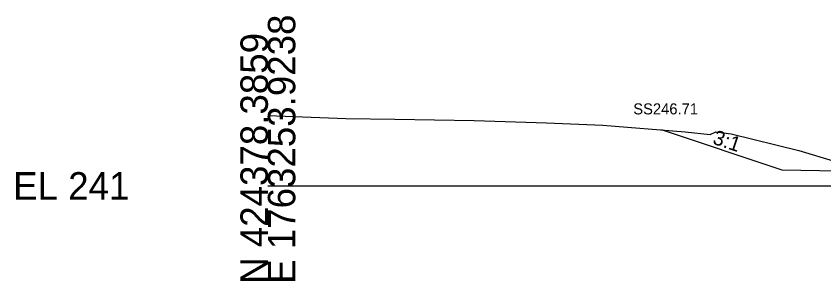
# Model space of a CAD drawing. Extents: x -26 to 3203, y -11010 to 4024.
# Drawn here: x 1974.3 to 2056.7, y -3009.7 to -2982.7 of the extents above; entities that cross this region are included whole.
import ezdxf

# ---------------------------------------------------------------- set-up
doc = ezdxf.new("R2010")
doc.units = 0
for name, color, linetype in [('Default', 7, 'Continuous'), ('Exist Cross Section Cell', 7, 'Continuous'), ('Exist XS Ground Line', 7, 'Continuous'), ('Prop CMT Slope Grass', 7, 'Continuous'), ('Prop XS Side Slope Text', 7, 'Continuous'), ('Prop XS SS Elevation Text', 7, 'Continuous'), ('Scratch_Level_0', 7, 'Continuous')]:
    doc.layers.add(name, color=color, linetype=linetype)

msp = doc.modelspace()

# ---------------------------------------------------------------- linework, layer by layer
at = {"layer": 'Exist Cross Section Cell'}
msp.add_line((2000, -3000), (2100, -3000), dxfattribs=at)
at = {"layer": 'Exist XS Ground Line'}
msp.add_lwpolyline([(2000, -2992.826), (2007.963, -2993.118), (2012.973, -2993.198), (2021.07, -2993.342), (2028.444, -2993.578), (2034.176, -2993.814), (2042.605, -2994.477), (2045.134, -2994.741), (2045.737, -2994.487), (2047.282, -2994.684), (2054.203, -2996.396), (2058.047, -2997.555)], dxfattribs=at)
msp.add_lwpolyline([(2000, -2992.826), (2007.963, -2993.118), (2012.973, -2993.198), (2021.07, -2993.342), (2028.444, -2993.578), (2034.176, -2993.814), (2042.605, -2994.477), (2045.134, -2994.741), (2045.737, -2994.487), (2047.282, -2994.684), (2054.203, -2996.396), (2058.047, -2997.555)], dxfattribs=at)
msp.add_lwpolyline([(2000, -2992.826), (2007.963, -2993.118), (2012.973, -2993.198), (2021.07, -2993.342), (2028.444, -2993.578), (2034.176, -2993.814), (2042.605, -2994.477), (2045.134, -2994.741), (2045.737, -2994.487), (2047.282, -2994.684), (2054.203, -2996.396), (2058.047, -2997.555)], dxfattribs=at)
msp.add_lwpolyline([(2000, -2992.826), (2007.963, -2993.118), (2012.973, -2993.198), (2021.07, -2993.342), (2028.444, -2993.578), (2034.176, -2993.814), (2042.605, -2994.477), (2045.134, -2994.741), (2045.737, -2994.487), (2047.282, -2994.684), (2054.203, -2996.396), (2058.047, -2997.555)], dxfattribs=at)
msp.add_lwpolyline([(2000, -2992.826), (2007.963, -2993.118), (2012.973, -2993.198), (2021.07, -2993.342), (2028.444, -2993.578), (2034.176, -2993.814), (2042.605, -2994.477), (2045.134, -2994.741), (2045.737, -2994.487), (2047.282, -2994.684), (2054.203, -2996.396), (2058.047, -2997.555)], dxfattribs=at)
at = {"layer": 'Prop CMT Slope Grass'}
msp.add_lwpolyline([(2061.999, -2998.58), (2052.499, -2998.39), (2040.19, -2994.287)], dxfattribs=at)

# ---------------------------------------------------------------- texts
at = {"layer": 'Default'}
msp.add_text('-', height=0.0001, dxfattribs=at).set_placement((2000, -3000))
at = {"layer": 'Exist Cross Section Cell'}
for s, p in [('E 1763253.9238', (2002.8, -3010)), ('N 424378.3859', (2000, -3010))]:
    msp.add_text(s, height=2.8, rotation=90, dxfattribs=at).set_placement(p)
msp.add_text('EL 241', height=2.8, dxfattribs=at).set_placement((1974, -3001.4))
at = {"layer": 'Prop XS Side Slope Text'}
msp.add_text('3:1', height=1.5, rotation=341.56507, dxfattribs=at).set_placement((2045.311, -2995.678))
at = {"layer": 'Prop XS SS Elevation Text'}
msp.add_text('SS246.71', height=1.125, dxfattribs=at).set_placement((2037.296, -2992.704))
at = {"layer": 'Scratch_Level_0'}
for s, p in [('Exterior Boundary', (2040.031, -2994.297)), ('LT_Slope_Cut', (2040.086, -2994.297)), ('LT_CSLP_Pnt', (2052.401, -2998.4))]:
    msp.add_text(s, height=0.02, dxfattribs=at).set_placement(p)

doc.saveas('drawing.dxf')
